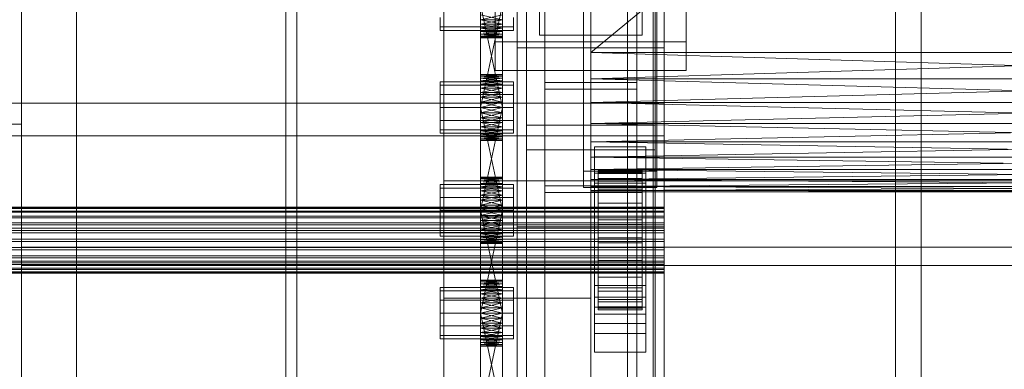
# Model space of a CAD drawing. Header units: millimetres. Extents: x -1970 to 61924, y -58230 to 6847.
# Tile 328 of 656: x 1324 to 1593, y -33417 to -33322. Entities that reach past the tile are written whole.
import ezdxf

# ---------------------------------------------------------------- set-up
doc = ezdxf.new("R2010")
doc.units = ezdxf.units.MM
for name, color, linetype, lineweight in [('COTAS_O', 1, 'Continuous', 0), ('frontal_C03', 7, 'Continuous', 0), ('frontal_secador', 7, 'Continuous', 0)]:
    doc.layers.add(name, color=color, linetype=linetype, lineweight=lineweight)
doc.dimstyles.new('R19_100', dxfattribs={"dimtxt": 250, "dimasz": 150, "dimexe": 150, "dimexo": 80, "dimgap": 100, "dimtad": 1, "dimtih": 1, "dimtoh": 1, "dimdsep": 46, "dimcen": 0.09, "dimadec": 0, "dimazin": 0, "dimtfac": 1, "dimtdec": 4, "dimtofl": 0, "dimtmove": 0, "dimatfit": 3, "dimfxl": 1, "dimtolj": 1, "dimtzin": 0, "dimarcsym": 0})

# ---------------------------------------------------------------- blocks, each defined once
blk = doc.blocks.new('DIM_R26_46')
at = {"layer": 'COTAS_O'}
for p, q in [((-1725, -33700), (-1575, -33655)), ((1725, -33700), (1575, -33655)), ((-1725, -34400), (-1725, -33700)), ((-1725, -33700), (1725, -33700)), ((-1725, -33700), (-1575, -33745)), ((1725, -33700), (1575, -33745)), ((1725, -34400), (1725, -33700))]:
    blk.add_line(p, q, dxfattribs=at)
blk.add_text('3450 O', height=250, dxfattribs=at).set_placement((0, -33600))

msp = doc.modelspace()

# ---------------------------------------------------------------- linework, layer by layer
at = {"layer": 'frontal_C03'}
for p, q in [((1500, -32314.944), (1500, -34875.113)), ((1500, -34879.011), (1500, -32318.841)), ((1467.5, -33340.464), (1467.5, -32745.504)), ((1492.5, -32745.504), (1492.5, -33340.464)), ((1467.5, -33366.821), (1467.5, -32771.861)), ((1492.5, -33366.821), (1492.5, -32771.861)), ((1490, -35975), (1490, -32996.942)), ((1497, -35975), (1497, -32996.942)), ((1563, -35975), (1563, -32996.942)), ((1570, -35975), (1570, -32996.942)), ((1462.5, -33350.274), (1462.5, -33024.805)), ((1497.5, -33024.805), (1497.5, -33350.274)), ((1462.5, -33357.011), (1462.5, -33031.542)), ((1497.5, -33357.011), (1497.5, -33031.542)), ((1460, -33329.281), (1460, -33059.789)), ((1500, -33059.789), (1500, -33329.281)), ((1460, -33378.004), (1460, -33108.512)), ((1500, -33378.004), (1500, -33108.512)), ((1440, -33465.833), (1440, -33118.927)), ((1480, -33118.927), (1480, -33465.833)), ((1440, -33127.91), (1440, -33474.816)), ((1480, -33474.816), (1480, -33127.91)), ((1490, -35975), (1490, -33266.434)), ((1497, -35975), (1497, -33266.434)), ((1563, -35975), (1563, -33266.434)), ((1570, -35975), (1570, -33266.434)), ((1460, -33547.668), (1460, -33278.176)), ((1500, -33278.176), (1500, -33547.668)), ((1467.5, -33282.68), (1467.5, -33338.657)), ((1467.5, -33879.447), (1467.5, -33284.487)), ((1492.5, -33338.657), (1492.5, -33282.68)), ((1492.5, -33284.487), (1492.5, -33879.447)), ((1462.5, -33619.765), (1462.5, -33294.297)), ((1497.5, -33294.297), (1497.5, -33619.765)), ((1462.5, -33626.502), (1462.5, -33301.034)), ((1497.5, -33626.502), (1497.5, -33301.034)), ((1478, -33362.834), (1478, -33302.028)), ((1498, -33302.028), (1498, -33362.834)), ((1478, -33306.519), (1478, -33367.325)), ((1498, -33367.325), (1498, -33306.519)), ((1467.5, -33905.804), (1467.5, -33310.844)), ((1492.5, -33905.804), (1492.5, -33310.844)), ((1454, -33327.651), (1454, -33313.278)), ((1466, -33314.089), (1466, -33325.782)), ((1467.5, -33312.65), (1467.5, -33368.627)), ((1492.5, -33312.65), (1492.5, -33368.627)), ((1494, -33325.782), (1494, -33314.089)), ((1506, -33313.278), (1506, -33327.651)), ((1460, -33586.646), (1460, -33317.154)), ((1500, -33586.646), (1500, -33317.154)), ((1466, -33319.045), (1466, -33325.782)), ((1494, -33325.782), (1494, -33319.045)), ((1454, -33321.074), (1454, -33335.447)), ((1506, -33335.447), (1506, -33321.074)), ((1506, -33327.651), (1454, -33327.651)), ((1454, -33327.651), (1454, -33335.447)), ((1466, -33325.782), (1494, -33325.782)), ((1506, -33335.447), (1506, -33327.651)), ((1500, -33329.281), (1460, -33329.281)), ((1460, -33329.281), (1460, -33378.004)), ((1460, -33598.772), (1460, -33329.281)), ((1500, -33378.004), (1500, -33329.281)), ((1500, -33329.281), (1500, -33598.772)), ((1454, -33335.447), (1506, -33335.447)), ((1492.5, -33338.657), (1467.5, -33338.657)), ((1467.5, -33338.657), (1467.5, -33368.627)), ((1492.5, -33368.627), (1492.5, -33338.657)), ((1467.5, -33366.821), (1467.5, -33340.464)), ((1467.5, -33340.464), (1492.5, -33340.464)), ((1492.5, -33340.464), (1492.5, -33366.821)), ((-1500, -33344.278), (1500, -33344.278)), ((1500, -33344.278), (1500, -33353.261)), ((1500, -33344.278), (1500, -33378.384)), ((1497.5, -33350.274), (1462.5, -33350.274)), ((1462.5, -33350.274), (1462.5, -33357.011)), ((1497.5, -33357.011), (1497.5, -33350.274)), ((1500, -33353.261), (-1500, -33353.261)), ((1500, -33387.367), (1500, -33353.261)), ((1462.5, -33357.011), (1497.5, -33357.011)), ((1481, -33358.936), (1481, -33356.241)), ((1481, -33356.241), (1495, -33356.241)), ((1481, -33397.168), (1481, -33356.241)), ((1495, -33356.241), (1495, -33358.936)), ((1495, -33356.241), (1495, -33397.168)), ((1495, -33358.936), (1481, -33358.936)), ((1481, -33358.936), (1481, -33399.863)), ((1495, -33399.863), (1495, -33358.936)), ((1498, -33362.834), (1478, -33362.834)), ((1478, -33362.834), (1478, -33367.325)), ((1482, -33372.651), (1482, -33362.657)), ((1482, -33362.657), (1482, -33363.478)), ((1482, -33362.657), (1494, -33362.657)), ((1482, -33363.131), (1482, -33362.657)), ((1494, -33363.478), (1494, -33362.657)), ((1494, -33362.657), (1494, -33372.651)), ((1494, -33362.657), (1494, -33363.131)), ((1498, -33367.325), (1498, -33362.834)), ((1481, -33366.122), (1481, -33363.428)), ((1481, -33363.428), (1495, -33363.428)), ((1481, -33404.355), (1481, -33363.428)), ((1482, -33372.875), (1482, -33363.131)), ((1482, -33363.131), (1494, -33363.131)), ((1482, -33364.866), (1482, -33363.131)), ((1482, -33373.04), (1482, -33363.478)), ((1482, -33363.478), (1482, -33365.536)), ((1482, -33363.478), (1494, -33363.478)), ((1482, -33373.697), (1482, -33364.866)), ((1482, -33364.866), (1494, -33364.866)), ((1482, -33367.745), (1482, -33364.866)), ((1482, -33374.015), (1482, -33365.536)), ((1482, -33365.536), (1482, -33368.693)), ((1482, -33365.536), (1494, -33365.536)), ((1494, -33363.131), (1494, -33372.875)), ((1494, -33363.131), (1494, -33364.866)), ((1494, -33365.536), (1494, -33363.478)), ((1494, -33363.478), (1494, -33373.04)), ((1494, -33364.866), (1494, -33373.697)), ((1494, -33364.866), (1494, -33367.745)), ((1494, -33368.693), (1494, -33365.536)), ((1494, -33365.536), (1494, -33374.015)), ((1495, -33363.428), (1495, -33366.122)), ((1495, -33363.428), (1495, -33404.355)), ((1492.5, -33366.821), (1467.5, -33366.821)), ((1478, -33367.325), (1498, -33367.325)), ((1495, -33366.122), (1481, -33366.122)), ((1481, -33366.122), (1481, -33407.05)), ((1482, -33375.061), (1482, -33367.745)), ((1482, -33367.745), (1494, -33367.745)), ((1482, -33371.571), (1482, -33367.745)), ((1494, -33367.745), (1494, -33375.061)), ((1494, -33367.745), (1494, -33371.571)), ((1495, -33407.05), (1495, -33366.122)), ((1467.5, -33368.627), (1492.5, -33368.627)), ((1482, -33375.51), (1482, -33368.693)), ((1482, -33368.693), (1482, -33372.732)), ((1482, -33368.693), (1494, -33368.693)), ((1494, -33372.732), (1494, -33368.693)), ((1494, -33368.693), (1494, -33375.51)), ((-1500, -33372.651), (1500, -33372.651)), ((-1500, -33372.875), (1500, -33372.875)), ((-1500, -33373.04), (1500, -33373.04)), ((-1500, -33373.697), (1500, -33373.697)), ((1482, -33376.873), (1482, -33371.571)), ((1482, -33371.571), (1494, -33371.571)), ((1482, -33376.083), (1482, -33371.571)), ((1482, -33373.04), (1482, -33372.651)), ((1494, -33372.651), (1482, -33372.651)), ((1482, -33372.651), (1482, -33372.875)), ((1482, -33377.423), (1482, -33372.732)), ((1482, -33372.732), (1482, -33377.378)), ((1482, -33372.732), (1494, -33372.732)), ((1494, -33372.875), (1482, -33372.875)), ((1482, -33372.875), (1482, -33373.697)), ((1482, -33374.015), (1482, -33373.04)), ((1494, -33373.04), (1482, -33373.04)), ((1494, -33373.697), (1482, -33373.697)), ((1482, -33373.697), (1482, -33375.061)), ((1494, -33371.571), (1494, -33376.873)), ((1494, -33371.571), (1494, -33376.083)), ((1494, -33372.651), (1494, -33373.04)), ((1494, -33372.875), (1494, -33372.651)), ((1494, -33377.378), (1494, -33372.732)), ((1494, -33372.732), (1494, -33377.423)), ((1494, -33373.697), (1494, -33372.875)), ((1494, -33373.04), (1494, -33374.015)), ((1494, -33375.061), (1494, -33373.697)), ((1500, -33373.04), (1500, -33372.651)), ((1500, -33372.651), (1500, -33372.875)), ((1500, -33372.875), (1500, -33373.697)), ((1500, -33374.015), (1500, -33373.04)), ((1500, -33373.697), (1500, -33375.061)), ((-1500, -33374.015), (1500, -33374.015)), ((-1500, -33375.061), (1500, -33375.061)), ((-1500, -33375.51), (1500, -33375.51)), ((1482, -33375.51), (1482, -33374.015)), ((1494, -33374.015), (1482, -33374.015)), ((1494, -33375.061), (1482, -33375.061)), ((1482, -33375.061), (1482, -33376.873)), ((1482, -33377.423), (1482, -33375.51)), ((1494, -33375.51), (1482, -33375.51)), ((1482, -33379.011), (1482, -33376.083)), ((1482, -33376.083), (1494, -33376.083)), ((1482, -33380.975), (1482, -33376.083)), ((1494, -33374.015), (1494, -33375.51)), ((1494, -33376.873), (1494, -33375.061)), ((1494, -33375.51), (1494, -33377.423)), ((1494, -33376.083), (1494, -33379.011)), ((1494, -33376.083), (1494, -33380.975)), ((1500, -33375.51), (1500, -33374.015)), ((1500, -33375.061), (1500, -33376.873)), ((1500, -33377.423), (1500, -33375.51)), ((-1500, -33376.873), (1500, -33376.873)), ((-1500, -33377.423), (1500, -33377.423)), ((1500, -33378.384), (-1500, -33378.384)), ((-1500, -33379.011), (1500, -33379.011)), ((1460, -33378.004), (1500, -33378.004)), ((1460, -33647.495), (1460, -33378.004)), ((1494, -33376.873), (1482, -33376.873)), ((1482, -33376.873), (1482, -33379.011)), ((1482, -33377.378), (1482, -33379.624)), ((1494, -33377.378), (1482, -33377.378)), ((1482, -33377.378), (1482, -33382.316)), ((1482, -33379.624), (1482, -33377.423)), ((1494, -33377.423), (1482, -33377.423)), ((1494, -33379.011), (1482, -33379.011)), ((1482, -33379.011), (1482, -33381.328)), ((1494, -33379.011), (1494, -33376.873)), ((1494, -33379.624), (1494, -33377.378)), ((1494, -33382.316), (1494, -33377.378)), ((1494, -33377.423), (1494, -33379.624)), ((1494, -33381.328), (1494, -33379.011)), ((1500, -33376.873), (1500, -33379.011)), ((1500, -33379.624), (1500, -33377.423)), ((1500, -33647.495), (1500, -33378.004)), ((1500, -33387.367), (1500, -33378.384)), ((1500, -33379.011), (1500, -33381.328)), ((1500, -33379.624), (-1500, -33379.624)), ((-1500, -33381.328), (1500, -33381.328)), ((1482, -33379.624), (1494, -33379.624)), ((1482, -33381.963), (1482, -33379.624)), ((1482, -33381.328), (1482, -33380.975)), ((1482, -33380.975), (1494, -33380.975)), ((1482, -33385.912), (1482, -33380.975)), ((1494, -33381.328), (1482, -33381.328)), ((1482, -33381.328), (1482, -33383.667)), ((1494, -33379.624), (1494, -33381.963)), ((1494, -33380.975), (1494, -33381.328)), ((1494, -33380.975), (1494, -33385.912)), ((1494, -33383.667), (1494, -33381.328)), ((1500, -33381.963), (1500, -33379.624)), ((1500, -33381.328), (1500, -33383.667)), ((-1500, -33381.963), (1500, -33381.963)), ((-1500, -33383.667), (1500, -33383.667)), ((-1500, -33384.28), (1500, -33384.28)), ((1482, -33384.28), (1482, -33381.963)), ((1482, -33381.963), (1482, -33382.316)), ((1494, -33381.963), (1482, -33381.963)), ((1482, -33382.316), (1482, -33387.207)), ((1482, -33382.316), (1494, -33382.316)), ((1482, -33383.667), (1482, -33385.912)), ((1494, -33383.667), (1482, -33383.667)), ((1482, -33383.667), (1482, -33385.868)), ((1482, -33386.418), (1482, -33384.28)), ((1482, -33384.28), (1482, -33387.207)), ((1494, -33384.28), (1482, -33384.28)), ((1494, -33382.316), (1494, -33381.963)), ((1494, -33381.963), (1494, -33384.28)), ((1494, -33387.207), (1494, -33382.316)), ((1494, -33385.912), (1494, -33383.667)), ((1494, -33385.868), (1494, -33383.667)), ((1494, -33387.207), (1494, -33384.28)), ((1494, -33384.28), (1494, -33386.418)), ((1500, -33384.28), (1500, -33381.963)), ((1500, -33383.667), (1500, -33385.868)), ((1500, -33386.418), (1500, -33384.28)), ((-1500, -33385.868), (1500, -33385.868)), ((-1500, -33386.418), (1500, -33386.418)), ((1482, -33385.868), (1482, -33390.559)), ((1494, -33385.868), (1482, -33385.868)), ((1482, -33385.868), (1482, -33387.781)), ((1482, -33385.912), (1494, -33385.912)), ((1482, -33390.559), (1482, -33385.912)), ((1482, -33388.23), (1482, -33386.418)), ((1482, -33386.418), (1482, -33391.72)), ((1494, -33386.418), (1482, -33386.418)), ((1494, -33390.559), (1494, -33385.868)), ((1494, -33387.781), (1494, -33385.868)), ((1494, -33385.912), (1494, -33390.559)), ((1494, -33391.72), (1494, -33386.418)), ((1494, -33386.418), (1494, -33388.23)), ((1500, -33385.868), (1500, -33387.781)), ((1500, -33388.23), (1500, -33386.418)), ((-1500, -33387.367), (1500, -33387.367)), ((-1500, -33387.781), (1500, -33387.781)), ((-1500, -33388.23), (1500, -33388.23)), ((-1500, -33389.276), (1500, -33389.276)), ((-1500, -33389.594), (1500, -33389.594)), ((1440, -33397.401), (1440, -33388.418)), ((1440, -33388.418), (1480, -33388.418)), ((1440, -33735.325), (1440, -33388.418)), ((1480, -33388.418), (1480, -33397.401)), ((1480, -33388.418), (1480, -33735.325)), ((1482, -33387.207), (1482, -33391.72)), ((1482, -33387.207), (1494, -33387.207)), ((1482, -33387.781), (1482, -33394.598)), ((1494, -33387.781), (1482, -33387.781)), ((1482, -33387.781), (1482, -33389.276)), ((1482, -33389.594), (1482, -33388.23)), ((1482, -33388.23), (1482, -33395.546)), ((1494, -33388.23), (1482, -33388.23)), ((1482, -33389.276), (1482, -33397.754)), ((1494, -33389.276), (1482, -33389.276)), ((1482, -33389.276), (1482, -33390.251)), ((1482, -33390.416), (1482, -33389.594)), ((1482, -33389.594), (1482, -33398.425)), ((1494, -33389.594), (1482, -33389.594)), ((1494, -33391.72), (1494, -33387.207)), ((1494, -33394.598), (1494, -33387.781)), ((1494, -33389.276), (1494, -33387.781)), ((1494, -33395.546), (1494, -33388.23)), ((1494, -33388.23), (1494, -33389.594)), ((1494, -33397.754), (1494, -33389.276)), ((1494, -33390.251), (1494, -33389.276)), ((1494, -33398.425), (1494, -33389.594)), ((1494, -33389.594), (1494, -33390.416)), ((1500, -33387.781), (1500, -33389.276)), ((1500, -33389.594), (1500, -33388.23)), ((1500, -33389.276), (1500, -33390.251)), ((1500, -33390.416), (1500, -33389.594)), ((-1500, -33390.251), (1500, -33390.251)), ((-1500, -33390.416), (1500, -33390.416)), ((-1500, -33390.64), (1500, -33390.64)), ((1482, -33390.251), (1482, -33399.813)), ((1494, -33390.251), (1482, -33390.251)), ((1482, -33390.251), (1482, -33390.64)), ((1482, -33390.64), (1482, -33390.416)), ((1482, -33390.416), (1482, -33400.16)), ((1494, -33390.416), (1482, -33390.416)), ((1482, -33390.559), (1494, -33390.559)), ((1482, -33394.598), (1482, -33390.559)), ((1482, -33390.64), (1482, -33400.634)), ((1494, -33390.64), (1482, -33390.64)), ((1482, -33391.72), (1482, -33395.546)), ((1482, -33391.72), (1494, -33391.72)), ((1494, -33399.813), (1494, -33390.251)), ((1494, -33390.64), (1494, -33390.251)), ((1494, -33400.16), (1494, -33390.416)), ((1494, -33390.416), (1494, -33390.64)), ((1494, -33390.559), (1494, -33394.598)), ((1494, -33400.634), (1494, -33390.64)), ((1494, -33395.546), (1494, -33391.72)), ((1500, -33390.251), (1500, -33390.64)), ((1500, -33390.64), (1500, -33390.416)), ((1481, -33404.351), (1481, -33394.02)), ((1481, -33394.02), (1495, -33394.02)), ((1481, -33401.816), (1481, -33394.02)), ((1482, -33394.598), (1494, -33394.598)), ((1482, -33397.754), (1482, -33394.598)), ((1494, -33394.598), (1494, -33397.754)), ((1495, -33394.02), (1495, -33404.351)), ((1495, -33394.02), (1495, -33401.816)), ((1480, -33397.401), (1440, -33397.401)), ((1440, -33397.401), (1440, -33744.308)), ((1480, -33744.308), (1480, -33397.401)), ((1495, -33397.168), (1481, -33397.168)), ((1481, -33397.168), (1481, -33399.863)), ((1482, -33395.546), (1482, -33398.425)), ((1482, -33395.546), (1494, -33395.546)), ((1482, -33397.754), (1494, -33397.754)), ((1482, -33399.813), (1482, -33397.754)), ((1494, -33398.425), (1494, -33395.546)), ((1494, -33397.754), (1494, -33399.813)), ((1495, -33399.863), (1495, -33397.168)), ((1481, -33399.863), (1495, -33399.863)), ((1482, -33398.425), (1482, -33400.16)), ((1482, -33398.425), (1494, -33398.425)), ((1482, -33399.813), (1494, -33399.813)), ((1482, -33400.634), (1482, -33399.813)), ((1482, -33400.16), (1482, -33400.634)), ((1482, -33400.16), (1494, -33400.16)), ((1494, -33400.16), (1494, -33398.425)), ((1494, -33399.813), (1494, -33400.634)), ((1494, -33400.634), (1494, -33400.16)), ((1495, -33401.816), (1481, -33401.816)), ((1481, -33401.816), (1481, -33412.147)), ((1482, -33400.634), (1494, -33400.634)), ((1495, -33412.147), (1495, -33401.816)), ((1481, -33404.351), (1481, -33412.147)), ((1495, -33404.355), (1481, -33404.355)), ((1481, -33404.355), (1481, -33407.05)), ((1495, -33412.147), (1495, -33404.351)), ((1495, -33407.05), (1495, -33404.355)), ((1481, -33407.05), (1495, -33407.05)), ((1481, -33412.147), (1495, -33412.147))]:
    msp.add_line(p, q, dxfattribs=at)
at = {"layer": 'frontal_secador'}
for p, q in [((1340, -36000), (1340, -33000)), ((1400, -36000), (1400, -33000)), ((1325, -36000), (1325, -33075)), ((1325, -34600), (1325, -33075)), ((1325, -35980), (1325, -33075)), ((1325, -33350), (1325, -33075)), ((1397, -35940), (1397, -33075)), ((1400, -36000), (1400, -33075)), ((1400, -34600), (1400, -33075)), ((1400, -35940), (1400, -33075)), ((1400, -34650), (1400, -33075)), ((1480, -33098.5), (1480, -33359)), ((1480, -33354.82), (1480, -33098.5)), ((1480, -33330.5), (1480, -33117.12)), ((1480, -33354.82), (1480, -33117.12)), ((1480, -33122.82), (1480, -33337.72)), ((1480, -33122.82), (1480, -33359)), ((1480, -33330.5), (1480, -33129.28)), ((1480, -33136.5), (1480, -33337.72)), ((1480, -33330.5), (1480, -33136.5)), ((1715, -33136.5), (1480, -33330.5)), ((1400, -36000), (1400, -33250)), ((1450, -33348.281), (1450, -33309.481)), ((1450, -33311.136), (1450, -33348.281)), ((1456, -33309.481), (1456, -33348.281)), ((1456, -33348.281), (1456, -33311.136)), ((1450, -33348.281), (1450, -33313.414)), ((1456, -33313.414), (1456, -33348.281)), ((1450, -33345.5), (1450, -33316.092)), ((1450, -33348.281), (1450, -33316.092)), ((1456, -33316.092), (1456, -33345.5)), ((1456, -33316.092), (1456, -33348.281)), ((1450, -33317.5), (1450, -33345.5)), ((1456, -33345.5), (1450, -33317.5)), ((1456, -33317.5), (1450, -33345.5)), ((1456, -33345.5), (1456, -33317.5)), ((1439, -33321), (1439, -33323.562)), ((1450, -33322.79), (1450, -33320.281)), ((1450, -33320.281), (1450, -33321.586)), ((1450, -33324.781), (1450, -33320.281)), ((1450, -33326.5), (1450, -33320.281)), ((1456, -33320.281), (1450, -33321.586)), ((1456, -33321.586), (1450, -33320.281)), ((1450, -33321.586), (1450, -33322.79)), ((1456, -33321.586), (1450, -33321.586)), ((1456, -33321.586), (1450, -33322.79)), ((1456, -33322.79), (1450, -33321.586)), ((1450, -33324.781), (1450, -33322.79)), ((1450, -33322.79), (1450, -33323.864)), ((1456, -33322.79), (1450, -33322.79)), ((1456, -33322.79), (1450, -33323.864)), ((1456, -33323.864), (1450, -33322.79)), ((1456, -33320.281), (1456, -33322.79)), ((1456, -33321.586), (1456, -33320.281)), ((1456, -33320.281), (1456, -33324.781)), ((1456, -33320.281), (1456, -33326.5)), ((1456, -33322.79), (1456, -33321.586)), ((1456, -33322.79), (1456, -33324.781)), ((1456, -33323.864), (1456, -33322.79)), ((1459, -33321), (1459, -33323.562)), ((1439, -33323.562), (1439, -33324.5)), ((1459, -33323.562), (1439, -33323.562)), ((1459, -33324.5), (1439, -33324.5)), ((1450, -33323.864), (1450, -33324.781)), ((1456, -33323.864), (1450, -33323.864)), ((1456, -33323.864), (1450, -33324.781)), ((1456, -33324.781), (1450, -33323.864)), ((1450, -33326.06), (1450, -33324.781)), ((1450, -33324.781), (1450, -33325.519)), ((1450, -33326.5), (1450, -33324.781)), ((1456, -33324.781), (1450, -33324.781)), ((1456, -33324.781), (1450, -33325.519)), ((1456, -33325.519), (1450, -33324.781)), ((1456, -33324.781), (1456, -33323.864)), ((1456, -33324.781), (1456, -33326.06)), ((1456, -33325.519), (1456, -33324.781)), ((1456, -33324.781), (1456, -33326.5)), ((1459, -33323.562), (1459, -33324.5)), ((1450, -33325.519), (1450, -33326.06)), ((1456, -33325.519), (1450, -33325.519)), ((1456, -33325.519), (1450, -33326.06)), ((1456, -33326.06), (1450, -33325.519)), ((1450, -33326.5), (1450, -33326.06)), ((1450, -33326.06), (1450, -33326.389)), ((1456, -33326.06), (1450, -33326.06)), ((1456, -33326.06), (1450, -33326.389)), ((1456, -33326.389), (1450, -33326.06)), ((1450, -33326.389), (1450, -33326.5)), ((1456, -33326.389), (1450, -33326.389)), ((1456, -33326.389), (1450, -33326.5)), ((1456, -33326.5), (1450, -33326.389)), ((1456, -33326.5), (1450, -33326.5)), ((1456, -33326.06), (1456, -33325.519)), ((1456, -33326.06), (1456, -33326.5)), ((1456, -33326.389), (1456, -33326.06)), ((1456, -33326.5), (1456, -33326.389)), ((1480, -33337.72), (1480, -33330.5)), ((1480, -33344.18), (1480, -33330.5)), ((1480, -33354.82), (1480, -33330.5)), ((1715, -33337.72), (1480, -33330.5)), ((1715, -33330.5), (1480, -33330.5)), ((1715, -33330.5), (1480, -33337.72)), ((1439, -33339.438), (1439, -33338.5)), ((1459, -33338.5), (1439, -33338.5)), ((1450, -33336.611), (1450, -33336.5)), ((1456, -33336.611), (1450, -33336.5)), ((1456, -33336.5), (1450, -33336.5)), ((1456, -33336.5), (1450, -33336.611)), ((1450, -33336.611), (1450, -33337.481)), ((1450, -33336.94), (1450, -33336.611)), ((1450, -33336.611), (1450, -33339.136)), ((1456, -33336.94), (1450, -33336.611)), ((1456, -33336.611), (1450, -33336.611)), ((1456, -33336.611), (1450, -33336.94)), ((1450, -33337.481), (1450, -33336.94)), ((1456, -33337.481), (1450, -33336.94)), ((1456, -33336.94), (1450, -33336.94)), ((1456, -33336.94), (1450, -33337.481)), ((1450, -33337.481), (1450, -33339.136)), ((1450, -33338.219), (1450, -33337.481)), ((1450, -33341.414), (1450, -33337.481)), ((1450, -33376.281), (1450, -33337.481)), ((1456, -33338.219), (1450, -33337.481)), ((1456, -33337.481), (1450, -33337.481)), ((1456, -33337.481), (1450, -33338.219)), ((1450, -33339.136), (1450, -33338.219)), ((1456, -33339.136), (1450, -33338.219)), ((1456, -33338.219), (1450, -33338.219)), ((1456, -33338.219), (1450, -33339.136)), ((1456, -33336.611), (1456, -33336.5)), ((1456, -33337.481), (1456, -33336.611)), ((1456, -33336.611), (1456, -33336.94)), ((1456, -33339.136), (1456, -33336.611)), ((1456, -33336.94), (1456, -33337.481)), ((1456, -33339.136), (1456, -33337.481)), ((1456, -33337.481), (1456, -33338.219)), ((1456, -33337.481), (1456, -33341.414)), ((1456, -33337.481), (1456, -33376.281)), ((1456, -33338.219), (1456, -33339.136)), ((1459, -33339.438), (1459, -33338.5)), ((1480, -33337.72), (1480, -33349.88)), ((1480, -33344.18), (1480, -33337.72)), ((1480, -33337.72), (1480, -33359)), ((1715, -33344.18), (1480, -33337.72)), ((1715, -33337.72), (1480, -33337.72)), ((1715, -33337.72), (1480, -33344.18)), ((1439, -33342), (1439, -33339.438)), ((1459, -33339.438), (1439, -33339.438)), ((1450, -33339.136), (1450, -33341.414)), ((1450, -33340.21), (1450, -33339.136)), ((1450, -33339.136), (1450, -33344.092)), ((1450, -33339.136), (1450, -33376.281)), ((1456, -33340.21), (1450, -33339.136)), ((1456, -33339.136), (1450, -33339.136)), ((1456, -33339.136), (1450, -33340.21)), ((1450, -33341.414), (1450, -33340.21)), ((1456, -33341.414), (1450, -33340.21)), ((1456, -33340.21), (1450, -33340.21)), ((1456, -33340.21), (1450, -33341.414)), ((1450, -33341.414), (1450, -33344.092)), ((1450, -33342.719), (1450, -33341.414)), ((1450, -33376.281), (1450, -33341.414)), ((1456, -33342.719), (1450, -33341.414)), ((1456, -33341.414), (1450, -33341.414)), ((1456, -33341.414), (1450, -33342.719)), ((1456, -33341.414), (1456, -33339.136)), ((1456, -33339.136), (1456, -33340.21)), ((1456, -33344.092), (1456, -33339.136)), ((1456, -33376.281), (1456, -33339.136)), ((1456, -33340.21), (1456, -33341.414)), ((1456, -33344.092), (1456, -33341.414)), ((1456, -33341.414), (1456, -33342.719)), ((1456, -33341.414), (1456, -33376.281)), ((1459, -33342), (1459, -33339.438)), ((1439, -33345.5), (1439, -33342)), ((1459, -33342), (1439, -33342)), ((1450, -33344.092), (1450, -33342.719)), ((1456, -33344.092), (1450, -33342.719)), ((1456, -33342.719), (1450, -33342.719)), ((1456, -33342.719), (1450, -33344.092)), ((1450, -33373.5), (1450, -33344.092)), ((1450, -33344.092), (1450, -33345.5)), ((1450, -33376.281), (1450, -33344.092)), ((1456, -33345.5), (1450, -33344.092)), ((1456, -33344.092), (1450, -33344.092)), ((1456, -33344.092), (1450, -33345.5)), ((1456, -33342.719), (1456, -33344.092)), ((1456, -33344.092), (1456, -33373.5)), ((1456, -33345.5), (1456, -33344.092)), ((1456, -33344.092), (1456, -33376.281)), ((1459, -33345.5), (1459, -33342)), ((1480, -33349.88), (1480, -33344.18)), ((1480, -33354.82), (1480, -33344.18)), ((1715, -33349.88), (1480, -33344.18)), ((1715, -33344.18), (1480, -33344.18)), ((1715, -33344.18), (1480, -33349.88)), ((1439, -33345.5), (1439, -33349)), ((1439, -33345.5), (1459, -33345.5)), ((1450, -33345.5), (1450, -33373.5)), ((1456, -33373.5), (1450, -33345.5)), ((1456, -33345.5), (1450, -33345.5)), ((1456, -33345.5), (1450, -33373.5)), ((1450, -33348.281), (1450, -33345.5)), ((1450, -33345.5), (1450, -33346.908)), ((1456, -33345.5), (1450, -33346.908)), ((1456, -33346.908), (1450, -33345.5)), ((1450, -33346.908), (1450, -33348.281)), ((1456, -33346.908), (1450, -33346.908)), ((1456, -33346.908), (1450, -33348.281)), ((1456, -33348.281), (1450, -33346.908)), ((1456, -33373.5), (1456, -33345.5)), ((1456, -33345.5), (1456, -33348.281)), ((1456, -33346.908), (1456, -33345.5)), ((1456, -33348.281), (1456, -33346.908)), ((1459, -33349), (1459, -33345.5)), ((1439, -33349), (1439, -33351.562)), ((1459, -33349), (1439, -33349)), ((1450, -33350.79), (1450, -33348.281)), ((1450, -33348.281), (1450, -33349.586)), ((1450, -33352.781), (1450, -33348.281)), ((1450, -33354.5), (1450, -33348.281)), ((1456, -33348.281), (1450, -33348.281)), ((1456, -33348.281), (1450, -33349.586)), ((1456, -33349.586), (1450, -33348.281)), ((1450, -33349.586), (1450, -33350.79)), ((1456, -33349.586), (1450, -33349.586)), ((1456, -33349.586), (1450, -33350.79)), ((1456, -33350.79), (1450, -33349.586)), ((1456, -33348.281), (1456, -33350.79)), ((1456, -33349.586), (1456, -33348.281)), ((1456, -33348.281), (1456, -33352.781)), ((1456, -33348.281), (1456, -33354.5)), ((1456, -33350.79), (1456, -33349.586)), ((1459, -33349), (1459, -33351.562)), ((1320, -33350), (1325, -33350)), ((1439, -33351.562), (1439, -33352.5)), ((1459, -33351.562), (1439, -33351.562)), ((1450, -33352.781), (1450, -33350.79)), ((1450, -33350.79), (1450, -33351.864)), ((1456, -33350.79), (1450, -33350.79)), ((1456, -33350.79), (1450, -33351.864)), ((1456, -33351.864), (1450, -33350.79)), ((1450, -33351.864), (1450, -33352.781)), ((1456, -33351.864), (1450, -33351.864)), ((1456, -33351.864), (1450, -33352.781)), ((1456, -33352.781), (1450, -33351.864)), ((1456, -33350.79), (1456, -33352.781)), ((1456, -33351.864), (1456, -33350.79)), ((1456, -33352.781), (1456, -33351.864)), ((1459, -33351.562), (1459, -33352.5)), ((1480, -33349.88), (1480, -33359)), ((1480, -33354.82), (1480, -33349.88)), ((1715, -33354.82), (1480, -33349.88)), ((1715, -33349.88), (1480, -33349.88)), ((1715, -33349.88), (1480, -33354.82)), ((1459, -33352.5), (1439, -33352.5)), ((1450, -33354.06), (1450, -33352.781)), ((1450, -33352.781), (1450, -33353.519)), ((1450, -33354.5), (1450, -33352.781)), ((1456, -33352.781), (1450, -33352.781)), ((1456, -33352.781), (1450, -33353.519)), ((1456, -33353.519), (1450, -33352.781)), ((1450, -33353.519), (1450, -33354.06)), ((1456, -33353.519), (1450, -33353.519)), ((1456, -33353.519), (1450, -33354.06)), ((1456, -33354.06), (1450, -33353.519)), ((1450, -33354.5), (1450, -33354.06)), ((1450, -33354.06), (1450, -33354.389)), ((1456, -33354.06), (1450, -33354.06)), ((1456, -33354.06), (1450, -33354.389)), ((1456, -33354.389), (1450, -33354.06)), ((1450, -33354.389), (1450, -33354.5)), ((1456, -33354.389), (1450, -33354.389)), ((1456, -33354.389), (1450, -33354.5)), ((1456, -33354.5), (1450, -33354.389)), ((1456, -33354.5), (1450, -33354.5)), ((1456, -33352.781), (1456, -33354.06)), ((1456, -33353.519), (1456, -33352.781)), ((1456, -33352.781), (1456, -33354.5)), ((1456, -33354.06), (1456, -33353.519)), ((1456, -33354.06), (1456, -33354.5)), ((1456, -33354.389), (1456, -33354.06)), ((1456, -33354.5), (1456, -33354.389)), ((1480, -33359), (1480, -33354.82)), ((1480, -33362.42), (1480, -33354.82)), ((1480, -33366.98), (1480, -33354.82)), ((1715, -33359), (1480, -33354.82)), ((1715, -33354.82), (1480, -33354.82)), ((1715, -33354.82), (1480, -33359)), ((1480, -33359), (1480, -33365.08)), ((1480, -33362.42), (1480, -33359)), ((1480, -33359), (1480, -33368.12)), ((1480, -33359), (1480, -33366.98)), ((1715, -33362.42), (1480, -33359)), ((1715, -33359), (1480, -33359)), ((1715, -33359), (1480, -33362.42)), ((1480, -33365.08), (1480, -33362.42)), ((1480, -33366.98), (1480, -33362.42)), ((1715, -33365.08), (1480, -33362.42)), ((1715, -33362.42), (1480, -33362.42)), ((1715, -33362.42), (1480, -33365.08)), ((1440, -33365.5), (1710, -33365.5)), ((1440, -33383.5), (1440, -33365.5)), ((1450, -33364.611), (1450, -33364.5)), ((1456, -33364.611), (1450, -33364.5)), ((1456, -33364.5), (1450, -33364.5)), ((1456, -33364.5), (1450, -33364.611)), ((1450, -33364.611), (1450, -33365.481)), ((1450, -33364.94), (1450, -33364.611)), ((1450, -33364.611), (1450, -33367.136)), ((1456, -33364.94), (1450, -33364.611)), ((1456, -33364.611), (1450, -33364.611)), ((1456, -33364.611), (1450, -33364.94)), ((1450, -33365.481), (1450, -33364.94)), ((1456, -33365.481), (1450, -33364.94)), ((1456, -33364.94), (1450, -33364.94)), ((1456, -33364.94), (1450, -33365.481)), ((1450, -33365.481), (1450, -33367.136)), ((1450, -33366.219), (1450, -33365.481)), ((1450, -33369.414), (1450, -33365.481)), ((1450, -33404.281), (1450, -33365.481)), ((1456, -33366.219), (1450, -33365.481)), ((1456, -33365.481), (1450, -33365.481)), ((1456, -33365.481), (1450, -33366.219)), ((1456, -33364.611), (1456, -33364.5)), ((1456, -33365.481), (1456, -33364.611)), ((1456, -33364.611), (1456, -33364.94)), ((1456, -33367.136), (1456, -33364.611)), ((1456, -33364.94), (1456, -33365.481)), ((1456, -33367.136), (1456, -33365.481)), ((1456, -33365.481), (1456, -33366.219)), ((1456, -33365.481), (1456, -33369.414)), ((1456, -33365.481), (1456, -33404.281)), ((1480, -33365.08), (1480, -33368.12)), ((1480, -33366.98), (1480, -33365.08)), ((1715, -33366.98), (1480, -33365.08)), ((1715, -33365.08), (1480, -33365.08)), ((1715, -33365.08), (1480, -33366.98)), ((1439, -33367.438), (1439, -33366.5)), ((1459, -33366.5), (1439, -33366.5)), ((1439, -33370), (1439, -33367.438)), ((1459, -33367.438), (1439, -33367.438)), ((1450, -33367.136), (1450, -33366.219)), ((1456, -33367.136), (1450, -33366.219)), ((1456, -33366.219), (1450, -33366.219)), ((1456, -33366.219), (1450, -33367.136)), ((1450, -33367.136), (1450, -33369.414)), ((1450, -33368.21), (1450, -33367.136)), ((1450, -33367.136), (1450, -33372.092)), ((1450, -33367.136), (1450, -33404.281)), ((1456, -33368.21), (1450, -33367.136)), ((1456, -33367.136), (1450, -33367.136)), ((1456, -33367.136), (1450, -33368.21)), ((1450, -33369.414), (1450, -33368.21)), ((1456, -33369.414), (1450, -33368.21)), ((1456, -33368.21), (1450, -33368.21)), ((1456, -33368.21), (1450, -33369.414)), ((1456, -33366.219), (1456, -33367.136)), ((1456, -33369.414), (1456, -33367.136)), ((1456, -33367.136), (1456, -33368.21)), ((1456, -33372.092), (1456, -33367.136)), ((1456, -33404.281), (1456, -33367.136)), ((1456, -33368.21), (1456, -33369.414)), ((1459, -33367.438), (1459, -33366.5)), ((1459, -33370), (1459, -33367.438)), ((1480, -33368.5), (1480, -33366.98)), ((1480, -33366.98), (1480, -33368.12)), ((1715, -33368.12), (1480, -33366.98)), ((1715, -33366.98), (1480, -33366.98)), ((1715, -33366.98), (1480, -33368.12)), ((1480, -33368.12), (1480, -33368.5)), ((1715, -33368.5), (1480, -33368.12)), ((1715, -33368.12), (1480, -33368.12)), ((1715, -33368.12), (1480, -33368.5)), ((1439, -33373.5), (1439, -33370)), ((1459, -33370), (1439, -33370)), ((1450, -33369.414), (1450, -33372.092)), ((1450, -33370.719), (1450, -33369.414)), ((1450, -33404.281), (1450, -33369.414)), ((1456, -33370.719), (1450, -33369.414)), ((1456, -33369.414), (1450, -33369.414)), ((1456, -33369.414), (1450, -33370.719)), ((1450, -33372.092), (1450, -33370.719)), ((1456, -33372.092), (1450, -33370.719)), ((1456, -33370.719), (1450, -33370.719)), ((1456, -33370.719), (1450, -33372.092)), ((1456, -33372.092), (1456, -33369.414)), ((1456, -33369.414), (1456, -33370.719)), ((1456, -33369.414), (1456, -33404.281)), ((1456, -33370.719), (1456, -33372.092)), ((1459, -33373.5), (1459, -33370)), ((1480, -33368.5), (1715, -33368.5)), ((1439, -33373.5), (1439, -33377)), ((1439, -33373.5), (1459, -33373.5)), ((1450, -33401.5), (1450, -33372.092)), ((1450, -33372.092), (1450, -33373.5)), ((1450, -33404.281), (1450, -33372.092)), ((1456, -33373.5), (1450, -33372.092)), ((1456, -33372.092), (1450, -33372.092)), ((1456, -33372.092), (1450, -33373.5)), ((1450, -33373.5), (1450, -33401.5)), ((1456, -33401.5), (1450, -33373.5)), ((1456, -33373.5), (1450, -33373.5)), ((1456, -33373.5), (1450, -33401.5)), ((1450, -33376.281), (1450, -33373.5)), ((1450, -33373.5), (1450, -33374.908)), ((1456, -33373.5), (1450, -33374.908)), ((1456, -33374.908), (1450, -33373.5)), ((1456, -33372.092), (1456, -33401.5)), ((1456, -33373.5), (1456, -33372.092)), ((1456, -33372.092), (1456, -33404.281)), ((1456, -33401.5), (1456, -33373.5)), ((1456, -33373.5), (1456, -33376.281)), ((1456, -33374.908), (1456, -33373.5)), ((1459, -33377), (1459, -33373.5)), ((1450, -33374.908), (1450, -33376.281)), ((1456, -33374.908), (1450, -33374.908)), ((1456, -33374.908), (1450, -33376.281)), ((1456, -33376.281), (1450, -33374.908)), ((1450, -33378.79), (1450, -33376.281)), ((1450, -33376.281), (1450, -33377.586)), ((1450, -33380.781), (1450, -33376.281)), ((1450, -33382.5), (1450, -33376.281)), ((1456, -33376.281), (1450, -33376.281)), ((1456, -33376.281), (1450, -33377.586)), ((1456, -33377.586), (1450, -33376.281)), ((1456, -33376.281), (1456, -33374.908)), ((1456, -33376.281), (1456, -33378.79)), ((1456, -33377.586), (1456, -33376.281)), ((1456, -33376.281), (1456, -33380.781)), ((1456, -33376.281), (1456, -33382.5)), ((1439, -33377), (1439, -33379.562)), ((1459, -33377), (1439, -33377)), ((1450, -33377.586), (1450, -33378.79)), ((1456, -33377.586), (1450, -33377.586)), ((1456, -33377.586), (1450, -33378.79)), ((1456, -33378.79), (1450, -33377.586)), ((1450, -33380.781), (1450, -33378.79)), ((1450, -33378.79), (1450, -33379.864)), ((1456, -33378.79), (1450, -33378.79)), ((1456, -33378.79), (1450, -33379.864)), ((1456, -33379.864), (1450, -33378.79)), ((1456, -33378.79), (1456, -33377.586)), ((1456, -33378.79), (1456, -33380.781)), ((1456, -33379.864), (1456, -33378.79)), ((1459, -33377), (1459, -33379.562)), ((1439, -33379.562), (1439, -33380.5)), ((1459, -33379.562), (1439, -33379.562)), ((1459, -33380.5), (1439, -33380.5)), ((1450, -33379.864), (1450, -33380.781)), ((1456, -33379.864), (1450, -33379.864)), ((1456, -33379.864), (1450, -33380.781)), ((1456, -33380.781), (1450, -33379.864)), ((1450, -33382.06), (1450, -33380.781)), ((1450, -33380.781), (1450, -33381.519)), ((1450, -33382.5), (1450, -33380.781)), ((1456, -33380.781), (1450, -33380.781)), ((1456, -33380.781), (1450, -33381.519)), ((1456, -33381.519), (1450, -33380.781)), ((1450, -33381.519), (1450, -33382.06)), ((1456, -33381.519), (1450, -33381.519)), ((1456, -33381.519), (1450, -33382.06)), ((1456, -33382.06), (1450, -33381.519)), ((1456, -33380.781), (1456, -33379.864)), ((1456, -33380.781), (1456, -33382.06)), ((1456, -33381.519), (1456, -33380.781)), ((1456, -33380.781), (1456, -33382.5)), ((1456, -33382.06), (1456, -33381.519)), ((1459, -33379.562), (1459, -33380.5)), ((1325, -33383.5), (2125, -33383.5)), ((1325, -33388.5), (1325, -33383.5)), ((1440, -33383.5), (1710, -33383.5)), ((1450, -33382.5), (1450, -33382.06)), ((1450, -33382.06), (1450, -33382.389)), ((1456, -33382.06), (1450, -33382.06)), ((1456, -33382.06), (1450, -33382.389)), ((1456, -33382.389), (1450, -33382.06)), ((1450, -33382.389), (1450, -33382.5)), ((1456, -33382.389), (1450, -33382.389)), ((1456, -33382.389), (1450, -33382.5)), ((1456, -33382.5), (1450, -33382.389)), ((1456, -33382.5), (1450, -33382.5)), ((1456, -33382.06), (1456, -33382.5)), ((1456, -33382.389), (1456, -33382.06)), ((1456, -33382.5), (1456, -33382.389)), ((1325, -33388.5), (2125, -33388.5)), ((1325, -33438.5), (1325, -33388.5)), ((1450, -33392.611), (1450, -33392.5)), ((1456, -33392.611), (1450, -33392.5)), ((1456, -33392.5), (1450, -33392.5)), ((1456, -33392.5), (1450, -33392.611)), ((1456, -33392.611), (1456, -33392.5)), ((1439, -33395.438), (1439, -33394.5)), ((1459, -33394.5), (1439, -33394.5)), ((1450, -33392.611), (1450, -33393.481)), ((1450, -33392.94), (1450, -33392.611)), ((1450, -33392.611), (1450, -33395.136)), ((1456, -33392.94), (1450, -33392.611)), ((1456, -33392.611), (1450, -33392.611)), ((1456, -33392.611), (1450, -33392.94)), ((1450, -33393.481), (1450, -33392.94)), ((1456, -33393.481), (1450, -33392.94)), ((1456, -33392.94), (1450, -33392.94)), ((1456, -33392.94), (1450, -33393.481)), ((1450, -33393.481), (1450, -33395.136)), ((1450, -33394.219), (1450, -33393.481)), ((1450, -33397.414), (1450, -33393.481)), ((1450, -33432.281), (1450, -33393.481)), ((1456, -33394.219), (1450, -33393.481)), ((1456, -33393.481), (1450, -33393.481)), ((1456, -33393.481), (1450, -33394.219)), ((1450, -33395.136), (1450, -33394.219)), ((1456, -33395.136), (1450, -33394.219)), ((1456, -33394.219), (1450, -33394.219)), ((1456, -33394.219), (1450, -33395.136)), ((1450, -33395.136), (1450, -33397.414)), ((1450, -33396.21), (1450, -33395.136)), ((1450, -33395.136), (1450, -33400.092)), ((1450, -33395.136), (1450, -33432.281)), ((1456, -33396.21), (1450, -33395.136)), ((1456, -33395.136), (1450, -33395.136)), ((1456, -33395.136), (1450, -33396.21)), ((1456, -33393.481), (1456, -33392.611)), ((1456, -33392.611), (1456, -33392.94)), ((1456, -33395.136), (1456, -33392.611)), ((1456, -33392.94), (1456, -33393.481)), ((1456, -33395.136), (1456, -33393.481)), ((1456, -33393.481), (1456, -33394.219)), ((1456, -33393.481), (1456, -33397.414)), ((1456, -33393.481), (1456, -33432.281)), ((1456, -33394.219), (1456, -33395.136)), ((1456, -33397.414), (1456, -33395.136)), ((1456, -33395.136), (1456, -33396.21)), ((1456, -33400.092), (1456, -33395.136)), ((1456, -33432.281), (1456, -33395.136)), ((1459, -33395.438), (1459, -33394.5)), ((1439, -33398), (1439, -33395.438)), ((1459, -33395.438), (1439, -33395.438)), ((1450, -33397.414), (1450, -33396.21)), ((1456, -33397.414), (1450, -33396.21)), ((1456, -33396.21), (1450, -33396.21)), ((1456, -33396.21), (1450, -33397.414)), ((1450, -33397.414), (1450, -33400.092)), ((1450, -33398.719), (1450, -33397.414)), ((1450, -33432.281), (1450, -33397.414)), ((1456, -33398.719), (1450, -33397.414)), ((1456, -33397.414), (1450, -33397.414)), ((1456, -33397.414), (1450, -33398.719)), ((1456, -33396.21), (1456, -33397.414)), ((1456, -33400.092), (1456, -33397.414)), ((1456, -33397.414), (1456, -33398.719)), ((1456, -33397.414), (1456, -33432.281)), ((1459, -33398), (1459, -33395.438)), ((1439, -33401.5), (1439, -33398)), ((1459, -33398), (1439, -33398)), ((1450, -33400.092), (1450, -33398.719)), ((1456, -33400.092), (1450, -33398.719)), ((1456, -33398.719), (1450, -33398.719)), ((1456, -33398.719), (1450, -33400.092)), ((1450, -33429.5), (1450, -33400.092)), ((1450, -33400.092), (1450, -33401.5)), ((1450, -33432.281), (1450, -33400.092)), ((1456, -33401.5), (1450, -33400.092)), ((1456, -33400.092), (1450, -33400.092)), ((1456, -33400.092), (1450, -33401.5)), ((1456, -33398.719), (1456, -33400.092)), ((1456, -33400.092), (1456, -33429.5)), ((1456, -33401.5), (1456, -33400.092)), ((1456, -33400.092), (1456, -33432.281)), ((1459, -33401.5), (1459, -33398)), ((1439, -33401.5), (1439, -33405)), ((1439, -33401.5), (1459, -33401.5)), ((1450, -33401.5), (1450, -33429.5)), ((1456, -33429.5), (1450, -33401.5)), ((1456, -33401.5), (1450, -33401.5)), ((1456, -33401.5), (1450, -33429.5)), ((1450, -33404.281), (1450, -33401.5)), ((1450, -33401.5), (1450, -33402.908)), ((1456, -33401.5), (1450, -33402.908)), ((1456, -33402.908), (1450, -33401.5)), ((1450, -33402.908), (1450, -33404.281)), ((1456, -33402.908), (1450, -33402.908)), ((1456, -33402.908), (1450, -33404.281)), ((1456, -33404.281), (1450, -33402.908)), ((1456, -33429.5), (1456, -33401.5)), ((1456, -33401.5), (1456, -33404.281)), ((1456, -33402.908), (1456, -33401.5)), ((1456, -33404.281), (1456, -33402.908)), ((1459, -33405), (1459, -33401.5)), ((1439, -33405), (1439, -33407.562)), ((1459, -33405), (1439, -33405)), ((1450, -33406.79), (1450, -33404.281)), ((1450, -33404.281), (1450, -33405.586)), ((1450, -33408.781), (1450, -33404.281)), ((1450, -33410.5), (1450, -33404.281)), ((1456, -33404.281), (1450, -33404.281)), ((1456, -33404.281), (1450, -33405.586)), ((1456, -33405.586), (1450, -33404.281)), ((1450, -33405.586), (1450, -33406.79)), ((1456, -33405.586), (1450, -33405.586)), ((1456, -33405.586), (1450, -33406.79)), ((1456, -33406.79), (1450, -33405.586)), ((1456, -33404.281), (1456, -33406.79)), ((1456, -33405.586), (1456, -33404.281)), ((1456, -33404.281), (1456, -33408.781)), ((1456, -33404.281), (1456, -33410.5)), ((1456, -33406.79), (1456, -33405.586)), ((1459, -33405), (1459, -33407.562)), ((1439, -33407.562), (1439, -33408.5)), ((1459, -33407.562), (1439, -33407.562)), ((1459, -33408.5), (1439, -33408.5)), ((1450, -33408.781), (1450, -33406.79)), ((1450, -33406.79), (1450, -33407.864)), ((1456, -33406.79), (1450, -33406.79)), ((1456, -33406.79), (1450, -33407.864)), ((1456, -33407.864), (1450, -33406.79)), ((1450, -33407.864), (1450, -33408.781)), ((1456, -33407.864), (1450, -33407.864)), ((1456, -33407.864), (1450, -33408.781)), ((1456, -33408.781), (1450, -33407.864)), ((1456, -33406.79), (1456, -33408.781)), ((1456, -33407.864), (1456, -33406.79)), ((1456, -33408.781), (1456, -33407.864)), ((1459, -33407.562), (1459, -33408.5)), ((1450, -33410.06), (1450, -33408.781)), ((1450, -33408.781), (1450, -33409.519)), ((1450, -33410.5), (1450, -33408.781)), ((1456, -33408.781), (1450, -33408.781)), ((1456, -33408.781), (1450, -33409.519)), ((1456, -33409.519), (1450, -33408.781)), ((1450, -33409.519), (1450, -33410.06)), ((1456, -33409.519), (1450, -33409.519)), ((1456, -33409.519), (1450, -33410.06)), ((1456, -33410.06), (1450, -33409.519)), ((1450, -33410.5), (1450, -33410.06)), ((1450, -33410.06), (1450, -33410.389)), ((1456, -33410.06), (1450, -33410.06)), ((1456, -33410.06), (1450, -33410.389)), ((1456, -33410.389), (1450, -33410.06)), ((1450, -33410.389), (1450, -33410.5)), ((1456, -33410.389), (1450, -33410.389)), ((1456, -33410.389), (1450, -33410.5)), ((1456, -33410.5), (1450, -33410.389)), ((1456, -33410.5), (1450, -33410.5)), ((1456, -33408.781), (1456, -33410.06)), ((1456, -33409.519), (1456, -33408.781)), ((1456, -33408.781), (1456, -33410.5)), ((1456, -33410.06), (1456, -33409.519)), ((1456, -33410.06), (1456, -33410.5)), ((1456, -33410.389), (1456, -33410.06)), ((1456, -33410.5), (1456, -33410.389))]:
    msp.add_line(p, q, dxfattribs=at)

# ---------------------------------------------------------------- dimensions: what is measured, and where the dimension line sits
at = {"layer": 'COTAS_O'}
dim = msp.add_aligned_dim(p1=(-1725, -34400), p2=(1725, -34400), distance=700, text='<> O', dimstyle='R19_100', dxfattribs=at)
dim.commit()
dim.dimension.update_dxf_attribs({"geometry": 'DIM_R26_46', "text_midpoint": (0, -33700)})

doc.saveas('drawing.dxf')
